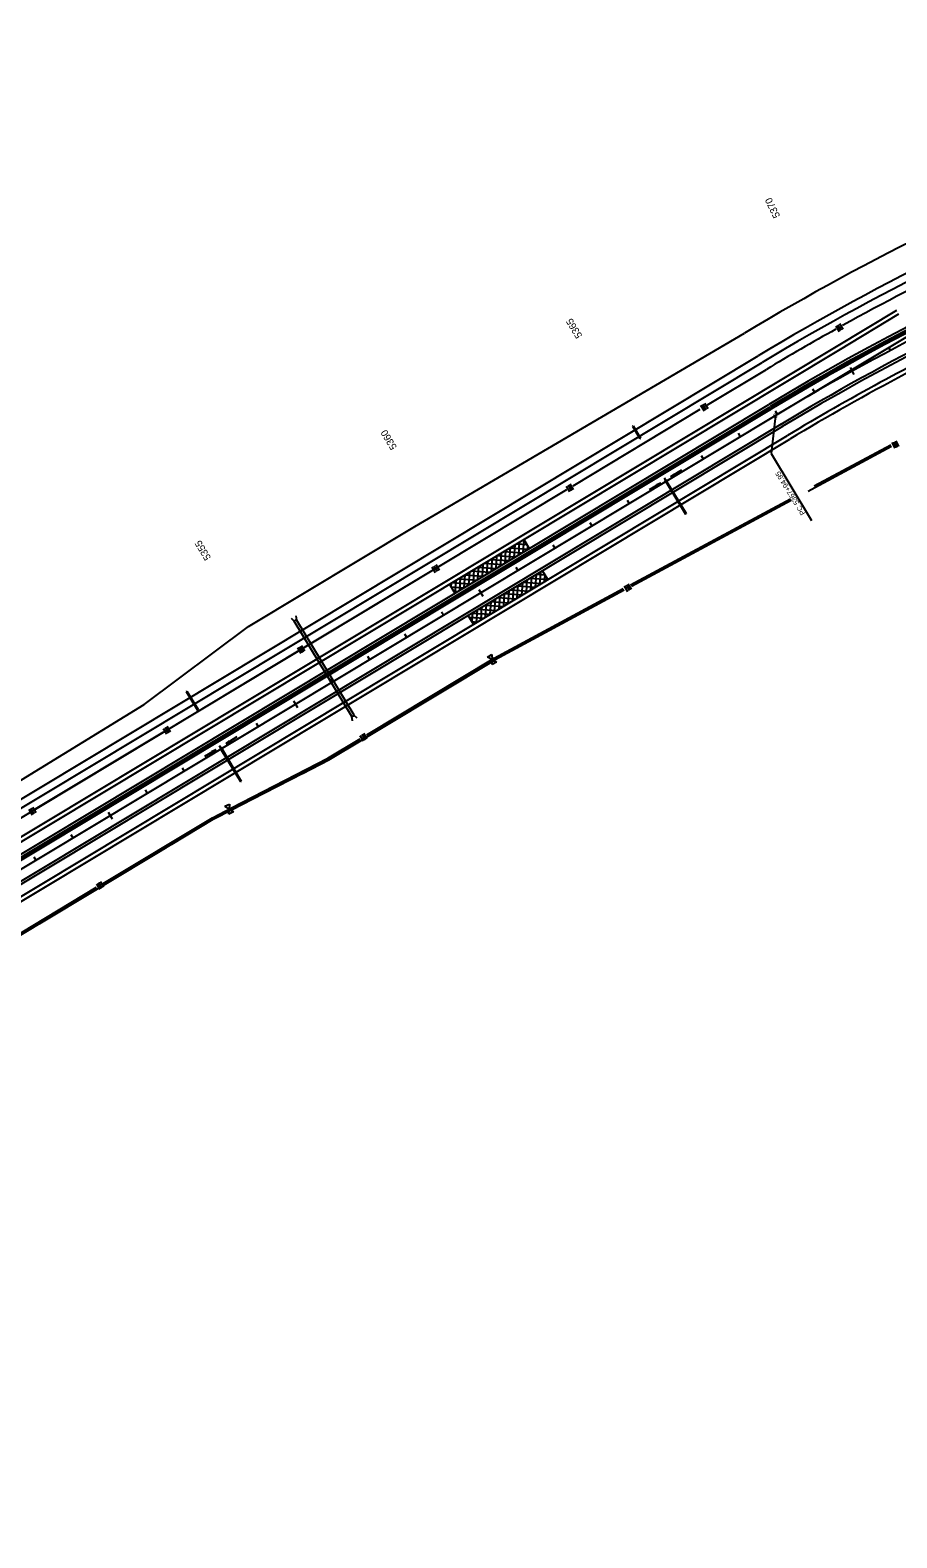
# Model space of a CAD drawing. Extents: x 192699 to 285914, y 194342 to 233219.
# Drawn here: x 278202 to 280205, y 228812 to 232299 of the extents above; entities that cross this region are included whole.
import ezdxf

# ---------------------------------------------------------------- set-up
doc = ezdxf.new("R2010")
doc.units = 0
for name, color, linetype in [('CENT LINE', 7, 'Continuous'), ('CONCRETE', 7, 'Continuous'), ('CURVE DATA', 7, 'Continuous'), ('CURVE LINE', 7, 'Continuous'), ('DRAINAGE', 7, 'Continuous'), ('DRAINAGE ARROWS', 7, 'Continuous'), ('PAVEMENT TRANSITION', 7, 'Continuous'), ('R-W - CofA', 7, 'Continuous'), ('R_Water Annot', 7, 'Continuous'), ('ROAD', 7, 'Continuous'), ('SHOULDER', 7, 'Continuous'), ('STATIONING1', 7, 'Continuous'), ('TEXT', 7, 'Continuous'), ('WRSF', 7, 'Continuous')]:
    doc.layers.add(name, color=color, linetype=linetype)

msp = doc.modelspace()

# ---------------------------------------------------------------- linework, layer by layer
at = {"layer": 'CENT LINE'}
msp.add_line((271911, 226585.9), (279924.8, 231407.4), dxfattribs=at)
msp.add_arc((282878.9, 226497.5), 5730.1, 102.51249, 121.03334, dxfattribs=at)
at = {"layer": 'CONCRETE'}
for p, q in [((271899.7, 226604.7), (279913.5, 231426.2)), ((271901.8, 226601.3), (279915.5, 231422.8))]:
    msp.add_line(p, q, dxfattribs=at)
for radius, start in [(5752.1, 105.00659), (5748.1, 105.00695)]:
    msp.add_arc((282878.9, 226497.5), radius, start, 121.03334, dxfattribs=at)
at = {"layer": 'CURVE LINE'}
msp.add_line((279924.8, 231407.4), (281406.4, 232298.8), dxfattribs=at)
at = {"layer": 'DRAINAGE'}
for p, q in [((279594.4, 231382.5), (279596.1, 231383.5)), ((279594.4, 231382.5), (279611.4, 231354.2)), ((279596.1, 231383.5), (279613.1, 231355.2)), ((279611.4, 231354.2), (279613.1, 231355.2)), ((279672.4, 231253.1), (279716.8, 231179.5)), ((279674.1, 231254.2), (279718.5, 231180.5)), ((278945.9, 230711), (278812.9, 230932.1)), ((278951, 230714.1), (278818, 230935.2)), ((278563.1, 230769), (278588.9, 230726.1)), ((278564.8, 230770), (278590.6, 230727.2)), ((278644.1, 230634.5), (278688.5, 230560.8)), ((278645.8, 230635.6), (278690.2, 230561.9))]:
    msp.add_line(p, q, dxfattribs=at)
for points in [[(279671.5, 231252.6), (279675, 231254.7), (279672.9, 231258.1), (279669.5, 231256)], [(278643.3, 230634), (278646.7, 230636.1), (278644.6, 230639.5), (278641.2, 230637.4)]]:
    msp.add_lwpolyline(points, close=True, dxfattribs=at)
for points in [[(279716.8, 231179.5), (279718.5, 231180.5)], [(278805.9, 230938.5), (278812.9, 230932.1)], [(278818.1, 230935.1), (278812.9, 230932.1)], [(278816.2, 230944.4), (278818.1, 230935.1)], [(278563.1, 230769), (278564.8, 230770)], [(278588.9, 230726.1), (278590.6, 230727.2)], [(278945.9, 230711), (278951.1, 230714)], [(278947.7, 230701.7), (278945.9, 230711)], [(278958.1, 230707.6), (278951.1, 230714)], [(278688.5, 230560.8), (278690.2, 230561.9)]]:
    msp.add_lwpolyline(points, dxfattribs=at)
at = {"layer": 'DRAINAGE ARROWS'}
for p, q in [((279690, 231271.8), (279682.2, 231265.3)), ((279691.5, 231269.2), (279682.2, 231265.3)), ((279690.1, 231271.6), (279683.6, 231266.2)), ((279691.4, 231269.4), (279683.6, 231266.2)), ((279690.2, 231271.3), (279685.1, 231267.1)), ((279691.3, 231269.6), (279685.1, 231267.1)), ((279690.4, 231271.1), (279686.5, 231267.9)), ((279691.1, 231269.9), (279686.5, 231267.9)), ((279690.5, 231270.9), (279688, 231268.8)), ((279691, 231270.1), (279688, 231268.8)), ((279690.6, 231270.7), (279689.4, 231269.7)), ((279690.9, 231270.3), (279689.4, 231269.7)), ((279691.5, 231269.2), (279690, 231271.8)), ((279650.4, 231247.8), (279659.7, 231251.7)), ((279651.9, 231245.2), (279650.4, 231247.8)), ((279650.5, 231247.6), (279658.3, 231250.8)), ((279650.6, 231247.3), (279656.8, 231249.9)), ((279650.8, 231247.1), (279655.4, 231249)), ((279650.9, 231246.9), (279653.9, 231248.2)), ((279651, 231246.7), (279652.5, 231247.3)), ((279651.3, 231246.3), (279652.5, 231247.3)), ((279651.4, 231246.1), (279653.9, 231248.2)), ((279651.5, 231245.9), (279655.4, 231249)), ((279651.6, 231245.6), (279656.8, 231249.9)), ((279651.8, 231245.4), (279658.3, 231250.8)), ((279651.9, 231245.2), (279659.7, 231251.7)), ((278662.2, 230654.9), (278654.5, 230648.5)), ((278663.8, 230652.4), (278654.5, 230648.5)), ((278662.4, 230654.7), (278655.9, 230649.3)), ((278663.7, 230652.6), (278655.9, 230649.3)), ((278662.5, 230654.5), (278657.4, 230650.2)), ((278663.5, 230652.8), (278657.4, 230650.2)), ((278662.6, 230654.3), (278658.8, 230651.1)), ((278663.4, 230653), (278658.8, 230651.1)), ((278662.8, 230654.1), (278660.2, 230652)), ((278663.3, 230653.2), (278660.2, 230652)), ((278662.9, 230653.9), (278661.7, 230652.8)), ((278663.1, 230653.4), (278661.7, 230652.8)), ((278663.8, 230652.4), (278662.2, 230654.9)), ((278622.6, 230630.9), (278632, 230634.8)), ((278624.2, 230628.4), (278622.6, 230630.9)), ((278622.8, 230630.7), (278630.5, 230634)), ((278622.9, 230630.5), (278629.1, 230633.1)), ((278623, 230630.3), (278627.6, 230632.2)), ((278623.2, 230630.1), (278626.2, 230631.3)), ((278623.3, 230629.9), (278624.8, 230630.5)), ((278623.5, 230629.4), (278624.8, 230630.5)), ((278623.7, 230629.2), (278626.2, 230631.3)), ((278623.8, 230629), (278627.6, 230632.2)), ((278623.9, 230628.8), (278629.1, 230633.1)), ((278624.1, 230628.6), (278630.5, 230634)), ((278624.2, 230628.4), (278632, 230634.8))]:
    msp.add_line(p, q, dxfattribs=at)
at = {"layer": 'PAVEMENT TRANSITION'}
for p, q in [((279297, 231092.7), (279338.6, 231089.7)), ((279300, 231066.5), (279302.1, 231095.8)), ((279310.5, 231072.8), (279312.6, 231102.1)), ((279311.9, 231101.7), (279353.5, 231098.7)), ((279321, 231079.1), (279323.1, 231108.4)), ((279326.8, 231110.6), (279350, 231108.9)), ((279331.5, 231085.4), (279333.6, 231114.7)), ((279341.7, 231119.6), (279343.7, 231119.4)), ((279341.9, 231091.7), (279343.9, 231119)), ((279343.1, 231120.4), (279355.5, 231099.8)), ((279352.4, 231098), (279352.9, 231104.1)), ((279237.1, 231028.7), (279239.3, 231057.9)), ((279237.5, 231056.9), (279279.1, 231053.9)), ((279247.6, 231035), (279249.7, 231064.2)), ((279252.4, 231065.8), (279294, 231062.8)), ((279258.1, 231041.3), (279260.2, 231070.5)), ((279267.3, 231074.8), (279308.8, 231071.8)), ((279268.6, 231047.6), (279270.7, 231076.9)), ((279279.1, 231053.9), (279281.2, 231083.2)), ((279282.1, 231083.7), (279323.7, 231080.8)), ((279289.5, 231060.2), (279291.7, 231089.5)), ((279178, 231021.1), (279219.5, 231018.1)), ((279184.7, 230997.1), (279186.9, 231026.4)), ((279192.8, 231030), (279234.4, 231027)), ((279195.2, 231003.4), (279197.3, 231032.7)), ((279205.7, 231009.7), (279207.8, 231039)), ((279207.7, 231039), (279249.3, 231036)), ((279216.2, 231016.1), (279218.3, 231045.3)), ((279222.6, 231047.9), (279264.2, 231044.9)), ((279226.7, 231022.4), (279228.8, 231051.6)), ((279338.8, 230991.8), (279340.9, 231021.1)), ((279343, 231022.3), (279384.6, 231019.3)), ((279349.3, 230998.1), (279351.4, 231027.4)), ((279357.9, 231031.3), (279398.5, 231028.4)), ((279359.8, 231004.4), (279361.9, 231033.7)), ((279370.2, 231010.7), (279372.3, 231040)), ((279372.8, 231040.2), (279392.1, 231038.9)), ((279380.7, 231017), (279382.8, 231046.3)), ((279398.8, 231027.9), (279386.4, 231048.4)), ((279391.2, 231023.3), (279392.3, 231038.6)), ((279171.7, 231017.3), (279184.1, 230996.7)), ((279175.4, 231011.2), (279204.7, 231009.1)), ((279175.7, 231010.7), (279176.4, 231020.1)), ((279181.7, 231000.7), (279189.8, 231000.2)), ((279283.5, 230986.5), (279325.1, 230983.5)), ((279286.4, 230960.3), (279288.5, 230989.5)), ((279296.9, 230966.6), (279299, 230995.8)), ((279298.4, 230995.5), (279339.9, 230992.5)), ((279307.4, 230972.9), (279309.5, 231002.1)), ((279313.3, 231004.4), (279354.8, 231001.4)), ((279317.8, 230979.2), (279319.9, 231008.5)), ((279328.1, 231013.4), (279369.7, 231010.4)), ((279328.3, 230985.5), (279330.4, 231014.8)), ((279224.1, 230930.2), (279225.6, 230951.7)), ((279234, 230928.7), (279236.1, 230958)), ((279238.8, 230959.7), (279280.4, 230956.7)), ((279244.5, 230935), (279246.6, 230964.3)), ((279253.7, 230968.6), (279295.3, 230965.6)), ((279255, 230941.3), (279257.1, 230970.6)), ((279265.4, 230947.7), (279267.5, 230976.9)), ((279268.6, 230977.6), (279310.2, 230974.6)), ((279275.9, 230954), (279278, 230983.2)), ((279227.4, 230924.8), (279215, 230945.3)), ((279215.1, 230945.1), (279215.1, 230945.4)), ((279217.5, 230941.1), (279250.6, 230938.8)), ((279223.8, 230930.7), (279235.8, 230929.8)), ((279224, 230950.7), (279265.5, 230947.7))]:
    msp.add_line(p, q, dxfattribs=at)
at = {"layer": 'R-W - CofA'}
for p, q in [((280064.3, 231615), (280072, 231602.1)), ((280068.6, 231617.6), (280076.3, 231604.7)), ((280072.9, 231620.2), (280080.6, 231607.3)), ((279091.3, 231151), (279853.5, 231597.9)), ((279768, 231432.1), (279904, 231513.9)), ((279457.3, 231245.1), (279751.1, 231421.9)), ((279752, 231431.1), (279759.8, 231418.2)), ((279756.3, 231433.7), (279764.1, 231420.8)), ((279760.6, 231436.3), (279768.4, 231423.4)), ((280191.5, 231339.3), (280014.1, 231243.8)), ((280192.9, 231335.8), (280015.9, 231240.5)), ((280194, 231344.8), (280200.7, 231331.6)), ((280198.4, 231347), (280205.1, 231333.8)), ((280202.8, 231349.2), (280209.5, 231336.1)), ((279146.6, 231058.2), (279442.7, 231236.4)), ((279441.4, 231244.4), (279449.1, 231231.5)), ((279445.7, 231246.9), (279453.4, 231234)), ((279450, 231249.5), (279457.7, 231236.6)), ((280015.9, 231240.5), (280000.3, 231232)), ((279959.5, 231214.4), (279589.7, 231015.3)), ((279961.3, 231211.1), (279592.3, 231012.4)), ((272764.3, 227218.3), (279147, 231058.4)), ((279131, 231057.6), (279138.8, 231044.7)), ((279135.3, 231060.2), (279143.1, 231047.3)), ((279139.6, 231062.8), (279147.4, 231049.9)), ((279573.2, 231006.4), (279275, 230845.8)), ((279575.5, 231003.3), (279276.8, 230842.5)), ((279575.3, 231013.3), (279583, 231000.7)), ((279579.6, 231015.9), (279587.2, 231003.2)), ((279583.8, 231018.4), (279591.4, 231005.7)), ((278820.3, 230870.7), (278828.1, 230857.8)), ((278824.6, 230873.3), (278832.4, 230860.4)), ((278828.9, 230875.9), (278836.7, 230863)), ((279259.7, 230848.5), (279269.7, 230854.5)), ((279269.9, 230842.9), (279259.7, 230848.5)), ((279269.7, 230854.5), (279269.9, 230842.9)), ((279270.1, 230831.3), (279269.9, 230842.9)), ((279269.9, 230842.9), (279280, 230837.3)), ((279280, 230837.3), (279270.1, 230831.3)), ((278509.7, 230683.8), (278517.4, 230670.9)), ((278514, 230686.4), (278521.7, 230673.5)), ((278518.3, 230688.9), (278526, 230676)), ((278973, 230672.9), (278980.7, 230660.3)), ((278964.6, 230667.8), (278972.2, 230655.2)), ((278968.8, 230670.4), (278976.4, 230657.7)), ((278203.3, 230499.4), (278211, 230486.5)), ((278207.6, 230502), (278215.3, 230489.1)), ((278652.6, 230503.6), (278662.9, 230508.9)), ((278662.3, 230497.3), (278652.6, 230503.6)), ((278662.9, 230508.9), (278662.3, 230497.3)), ((278199, 230496.8), (278206.7, 230483.9)), ((278661.8, 230485.7), (278662.3, 230497.3)), ((278672.1, 230491), (278661.8, 230485.7)), ((278662.3, 230497.3), (278672.1, 230491)), ((278355.4, 230324.7), (278363, 230312)), ((278359.6, 230327.2), (278367.3, 230314.5)), ((278363.9, 230329.7), (278371.5, 230317.1))]:
    msp.add_line(p, q, dxfattribs=at)
for points in [[(280080.2, 231615.8), (280080.2, 231615.8)], [(279767.9, 231431.9), (279768, 231431.9)], [(279457.3, 231245.1), (279457.3, 231245.1)], [(271987.3, 226783.5), (271997.7, 226911.1), (272381.7, 227079.1), (275038, 228677.3), (275469, 228930.8), (275900, 229184.3), (276325.9, 229446.3), (278039.6, 230477.4), (278465.5, 230739.4), (278707.1, 230919.8), (279091.3, 231151)], [(279147, 231058.4), (279147, 231058.4)], [(278836.3, 230871.5), (279131.5, 231049.1)], [(278525.6, 230684.6), (278820.8, 230862.2)], [(278836.3, 230871.5), (278836.3, 230871.5)], [(272284.5, 226658.8), (272466.2, 226744.8), (272638.9, 226848.7), (272798.6, 226968.2), (278625.3, 230473.8), (278892.7, 230611.3), (279276.9, 230842.5)], [(278980.2, 230668.6), (279274.8, 230845.9)], [(279138.7, 230759.3), (279276.9, 230842.5)], [(278982.3, 230665.2), (279115.5, 230745.4)], [(279119.8, 230748), (279124.9, 230751.1)], [(279129.2, 230753.7), (279134.4, 230756.8)], [(278214.9, 230497.6), (278510.1, 230675.3)], [(278525.6, 230684.6), (278525.6, 230684.6)], [(278667.5, 230499.9), (278890.7, 230614.8), (278965, 230659.5)], [(278831.6, 230579.9), (278892.7, 230611.3), (278967.1, 230656.1)], [(278669.3, 230496.4), (278807.6, 230567.6)], [(278812, 230569.9), (278817.4, 230572.6)], [(278821.8, 230574.9), (278827.1, 230577.6)], [(278371, 230325.4), (278623.4, 230477.2), (278667.5, 230499.9)], [(278214.9, 230497.6), (278214.9, 230497.6)], [(278529.5, 230416.2), (278625.3, 230473.8), (278669.3, 230496.4)], [(278373.1, 230322.1), (278506.3, 230402.2)], [(278510.6, 230404.8), (278515.8, 230407.9)], [(278520, 230410.5), (278525.2, 230413.6)], [(278066.2, 230142), (278355.9, 230316.3)], [(278224.6, 230232.8), (278357.9, 230312.9)], [(278205.8, 230221.4), (278210.9, 230224.5)], [(278215.2, 230227.1), (278220.3, 230230.2)]]:
    msp.add_lwpolyline(points, dxfattribs=at)
for radius, start, end in [(5799.9, 111.03691, 121.03638), (5701.9, 115.717, 118.9921), (5701.9, 119.1747, 121.0364)]:
    msp.add_arc((282843.8, 226628.4), radius, start, end, dxfattribs=at)
at = {"layer": 'R_Water Annot'}
for p, q in [((279707.8, 231280.9), (279682.2, 231265.3)), ((279690, 231271.8), (279682.2, 231265.3)), ((279691.5, 231269.2), (279682.2, 231265.3)), ((279690.1, 231271.6), (279683.6, 231266.2)), ((279691.4, 231269.4), (279683.6, 231266.2)), ((279690.2, 231271.3), (279685.1, 231267.1)), ((279691.3, 231269.6), (279685.1, 231267.1)), ((279690.4, 231271.1), (279686.5, 231267.9)), ((279691.1, 231269.9), (279686.5, 231267.9)), ((279690.5, 231270.9), (279688, 231268.8)), ((279691, 231270.1), (279688, 231268.8)), ((279690.6, 231270.7), (279689.4, 231269.7)), ((279690.9, 231270.3), (279689.4, 231269.7)), ((279691.5, 231269.2), (279690, 231271.8)), ((279634, 231236.2), (279659.7, 231251.7)), ((279650.4, 231247.8), (279659.7, 231251.7)), ((279651.9, 231245.2), (279650.4, 231247.8)), ((279650.5, 231247.6), (279658.3, 231250.8)), ((279650.6, 231247.3), (279656.8, 231249.9)), ((279650.8, 231247.1), (279655.4, 231249)), ((279650.9, 231246.9), (279653.9, 231248.2)), ((279651, 231246.7), (279652.5, 231247.3)), ((279651.3, 231246.3), (279652.5, 231247.3)), ((279651.4, 231246.1), (279653.9, 231248.2)), ((279651.5, 231245.9), (279655.4, 231249)), ((279651.6, 231245.6), (279656.8, 231249.9)), ((279651.8, 231245.4), (279658.3, 231250.8)), ((279651.9, 231245.2), (279659.7, 231251.7)), ((278680.1, 230664), (278654.5, 230648.5)), ((278662.2, 230654.9), (278654.5, 230648.5)), ((278663.8, 230652.4), (278654.5, 230648.5)), ((278662.4, 230654.7), (278655.9, 230649.3)), ((278663.7, 230652.6), (278655.9, 230649.3)), ((278662.5, 230654.5), (278657.4, 230650.2)), ((278663.5, 230652.8), (278657.4, 230650.2)), ((278662.6, 230654.3), (278658.8, 230651.1)), ((278663.4, 230653), (278658.8, 230651.1)), ((278662.8, 230654.1), (278660.2, 230652)), ((278663.3, 230653.2), (278660.2, 230652)), ((278662.9, 230653.9), (278661.7, 230652.8)), ((278663.1, 230653.4), (278661.7, 230652.8)), ((278663.8, 230652.4), (278662.2, 230654.9)), ((278606.3, 230619.3), (278632, 230634.8)), ((278622.6, 230630.9), (278632, 230634.8)), ((278624.2, 230628.4), (278622.6, 230630.9)), ((278622.8, 230630.7), (278630.5, 230634)), ((278622.9, 230630.5), (278629.1, 230633.1)), ((278623, 230630.3), (278627.6, 230632.2)), ((278623.2, 230630.1), (278626.2, 230631.3)), ((278623.3, 230629.9), (278624.8, 230630.5)), ((278623.5, 230629.4), (278624.8, 230630.5)), ((278623.7, 230629.2), (278626.2, 230631.3)), ((278623.8, 230629), (278627.6, 230632.2)), ((278623.9, 230628.8), (278629.1, 230633.1)), ((278624.1, 230628.6), (278630.5, 230634)), ((278624.2, 230628.4), (278632, 230634.8))]:
    msp.add_line(p, q, dxfattribs=at)
at = {"layer": 'ROAD'}
for p, q in [((280071.4, 231558.6), (280210.3, 231642.7)), ((271883.2, 226632.1), (280071.4, 231558.6)), ((272745.6, 227250.2), (279885, 231545.6)), ((272754.9, 227234.8), (279894.2, 231530.2)), ((271895.6, 226611.6), (279909.3, 231433.1)), ((271926.5, 226560.2), (279942, 231382.7)), ((271938.9, 226539.6), (279952.6, 231361.1))]:
    msp.add_line(p, q, dxfattribs=at)
for centre, radius, start, end in [((282878.9, 226497.5), 5760.1, 87.45001, 121.03334), ((282878.9, 226497.5), 5700.1, 87.45, 121.0333), ((282869.5, 226575.8), 5797.2, 110.98651, 120.98597), ((282869.5, 226575.8), 5779.2, 110.98635, 120.98581), ((282878.9, 226497.5), 5676.1, 116.0585, 121.0333)]:
    msp.add_arc(centre, radius, start, end, dxfattribs=at)
at = {"layer": 'SHOULDER'}
for p, q in [((280066.3, 231567.2), (280205.2, 231651.3)), ((271878, 226640.7), (280066.3, 231567.2)), ((271898.7, 226606.4), (279912.4, 231427.9)), ((271923.4, 226565.3), (279938.9, 231387.9)), ((271944, 226531), (279957.8, 231352.5))]:
    msp.add_line(p, q, dxfattribs=at)
for radius, start, end in [(5754.1, 102.38608, 121.03334), (5706.1, 103.7551, 121.0333), (5666.1, 114.8208, 121.0333)]:
    msp.add_arc((282878.9, 226497.5), radius, start, end, dxfattribs=at)
at = {"layer": 'STATIONING1'}
for p, q in [((280185.6, 231566.3), (280189.7, 231558.3)), ((280097.6, 231518.5), (280106.1, 231502.7)), ((280010.5, 231469.3), (280014.9, 231461.4)), ((279924.3, 231418.5), (279928.8, 231410.7)), ((279838.9, 231366.3), (279843.5, 231358.5)), ((279753.2, 231314.7), (279757.9, 231307)), ((279667.6, 231263.1), (279676.9, 231247.7)), ((279581.9, 231211.6), (279586.5, 231203.9)), ((279496.2, 231160), (279500.8, 231152.3)), ((279410.5, 231108.5), (279415.1, 231100.8)), ((279324.8, 231056.9), (279329.4, 231049.2)), ((279239.1, 231005.3), (279248.4, 230989.9))]:
    msp.add_line(p, q, dxfattribs=at)
for points in [[(279153.4, 230953.8), (279158.1, 230946.1)], [(279067.8, 230902.2), (279072.4, 230894.5)], [(278982.1, 230850.7), (278986.7, 230843)], [(278896.4, 230799.1), (278901, 230791.4)], [(278810.7, 230747.6), (278820, 230732.1)], [(278725, 230696), (278729.6, 230688.3)], [(278639.3, 230644.5), (278644, 230636.8)], [(278553.6, 230592.9), (278558.3, 230585.2)], [(278467.9, 230541.4), (278472.6, 230533.6)], [(278382.3, 230489.8), (278391.5, 230474.4)], [(278296.6, 230438.3), (278301.2, 230430.5)], [(278210.9, 230386.7), (278215.5, 230379)]]:
    msp.add_lwpolyline(points, dxfattribs=at)
at = {"layer": 'TEXT'}
for p, q in [((279924.8, 231407.4), (279915.3, 231320)), ((279915.3, 231320), (280008.6, 231164.9))]:
    msp.add_line(p, q, dxfattribs=at)
at = {"layer": 'WRSF'}
msp.add_line((271900.7, 226603), (279914.5, 231424.5), dxfattribs=at)
msp.add_arc((282878.9, 226497.5), 5750.1, 105.00676, 121.03334, dxfattribs=at)

# ---------------------------------------------------------------- texts
at = {"layer": 'CURVE DATA'}
msp.add_text('C', height=10.8, rotation=3.0667, dxfattribs=at).set_placement((279919.7, 231401.7))
at = {"layer": 'STATIONING1'}
for s, rotation, p in [('5370', 116.0333, (279936.2, 231869)), ('5365', 121.0333, (279479.3, 231592)), ('5360', 121.0333, (279050.8, 231334.3)), ('5355', 121.0333, (278621.1, 231078.6))]:
    msp.add_text(s, height=16.5, rotation=rotation, dxfattribs=at).set_placement(p)
at = {"layer": 'TEXT'}
msp.add_text('PC 5367+94.95', height=12, rotation=121.7062, dxfattribs=at).set_placement((279994.8, 231181.6))

doc.saveas('drawing.dxf')
